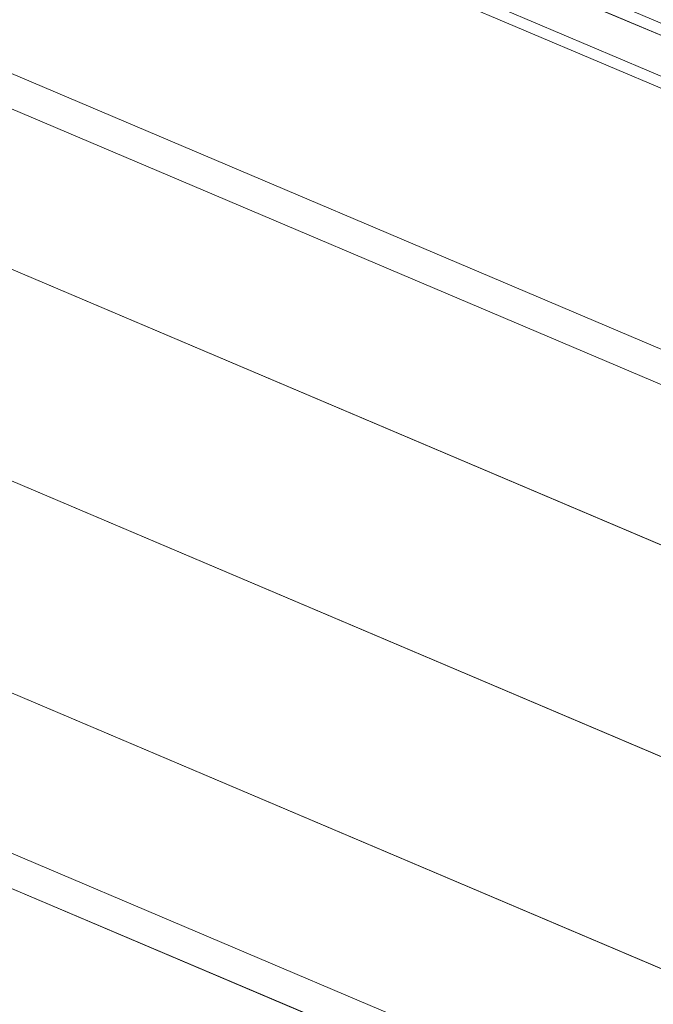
# Model space of a CAD drawing. Header units: millimetres. Extents: x -4738 to 65662, y -68080 to 6847.
# Tile 591 of 656: x 24528 to 24950, y -21184 to -20528. Entities that reach past the tile are written whole.
import ezdxf

# ---------------------------------------------------------------- set-up
doc = ezdxf.new("R2010")
doc.units = ezdxf.units.MM
doc.layers.add('superior_C10', color=7, linetype='Continuous', lineweight=0)

msp = doc.modelspace()

# ---------------------------------------------------------------- linework, layer by layer
at = {"layer": 'superior_C10'}
for p, q in [((27880.277, -21988.995), (18436.834, -17980.274)), ((18437.764, -17980.669), (27881.207, -21989.39)), ((18241.459, -18440.523), (27684.903, -22449.244)), ((27685.833, -22449.639), (18242.389, -18440.917)), ((25424.635, -20729.307), (24342.464, -20269.927)), ((25433.862, -20733.224), (24351.691, -20273.844)), ((25460.621, -20744.582), (24378.449, -20285.203)), ((25468.002, -20747.716), (24385.831, -20288.336)), ((25421.469, -20736.11), (24374.36, -20291.615)), ((25431.168, -20740.227), (24384.059, -20295.732)), ((25409.006, -20766.127), (24326.834, -20306.747)), ((24336.061, -20310.664), (25418.232, -20770.043)), ((25411.7, -20759.123), (24364.591, -20314.627)), ((25444.991, -20781.402), (24362.819, -20322.023)), ((24374.29, -20318.744), (25421.399, -20763.24)), ((24370.201, -20325.156), (25452.372, -20784.536)), ((25323.902, -20927.396), (24439.849, -20552.117)), ((24440.948, -20552.583), (25325.001, -20927.862)), ((24388.833, -20637.249), (25272.887, -21012.528)), ((25273.985, -21012.994), (24389.932, -20637.716)), ((24338.036, -20756.914), (25222.089, -21132.192)), ((25223.188, -21132.659), (24339.135, -20757.38)), ((24287.239, -20876.578), (25171.292, -21251.857)), ((25172.391, -21252.324), (24288.338, -20877.045)), ((24261.434, -20972.413), (25145.487, -21347.691)), ((25146.586, -21348.158), (24262.533, -20972.879))]:
    msp.add_line(p, q, dxfattribs=at)

doc.saveas('drawing.dxf')
